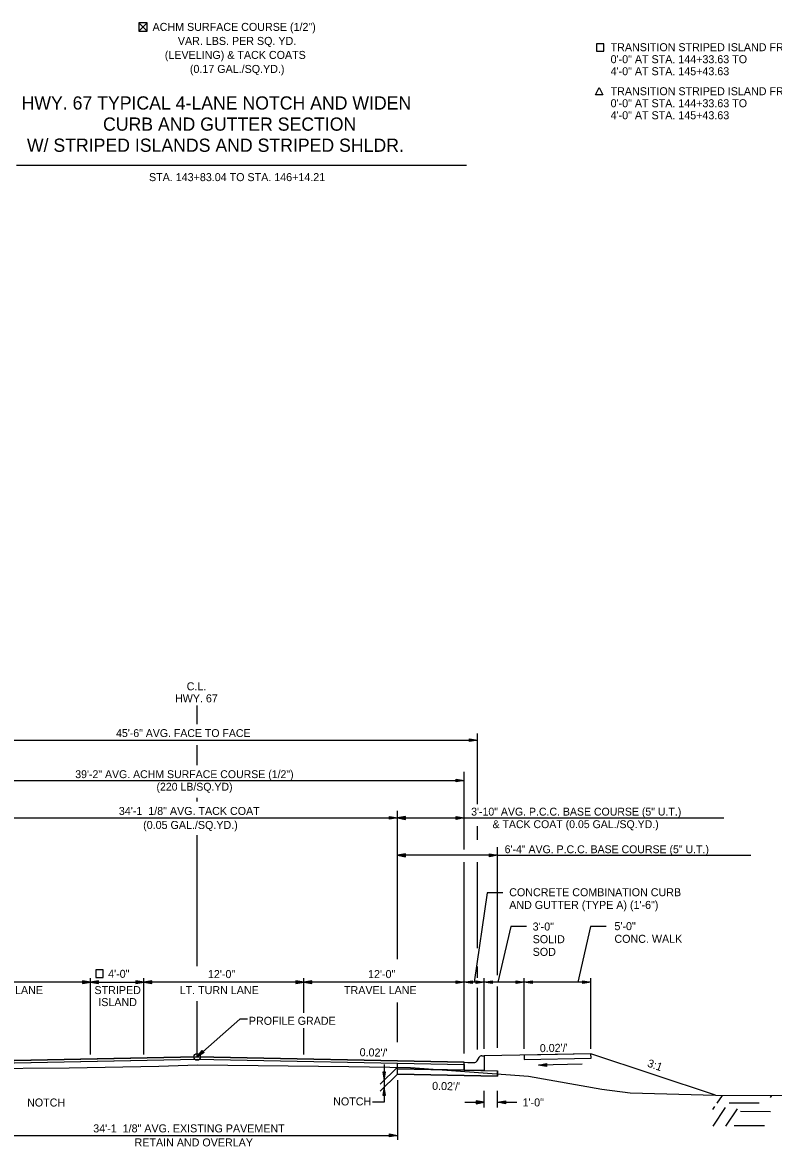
# Model space of a CAD drawing. Extents: x 1001270 to 1003428, y 1840152 to 1842912.
# Drawn here: x 1001322 to 1001378.3, y 1842029.1 to 1842113.4 of the extents above; entities that cross this region are included whole.
import ezdxf

# ---------------------------------------------------------------- set-up
doc = ezdxf.new("R2010")
doc.units = 0
for name, color, linetype in [('10', 7, 'Continuous'), ('19', 7, 'Continuous'), ('20', 7, 'Continuous'), ('8', 7, 'Continuous')]:
    doc.layers.add(name, color=color, linetype=linetype)

# ---------------------------------------------------------------- blocks, each defined once
blk = doc.blocks.new('TM')
at = {"layer": '8'}
for p, q in [((-120.309, 21.181), (-119.787, -20.829)), ((0, 0), (-120.309, 21.181)), ((-31.382, 2.945), (-120.176, 10.512)), ((-119.787, -20.829), (0, 0)), ((-119.911, -10.826), (-31.307, -3.057))]:
    blk.add_line(p, q, dxfattribs=at)

msp = doc.modelspace()

# ---------------------------------------------------------------- linework, layer by layer
at = {"layer": '10'}
for p, q in [((1001330.711, 1842113.365), (1001331.352, 1842112.724)), ((1001331.352, 1842113.365), (1001330.711, 1842112.724)), ((1001331.092, 1842112.724), (1001331.103, 1842112.724))]:
    msp.add_line(p, q, dxfattribs=at)
msp.add_lwpolyline([(1001331.103, 1842112.724), (1001331.352, 1842112.724), (1001331.352, 1842113.365), (1001330.711, 1842113.365), (1001330.711, 1842112.724), (1001331.092, 1842112.724)], dxfattribs=at)
at = {"layer": '19'}
for p, q in [((1001321.541, 1842102.698), (1001355.26, 1842102.698)), ((1001323.513, 1842102.698), (1001353.246, 1842102.698)), ((1001335.092, 1842060.786), (1001335.092, 1842062.178)), ((1001314.093, 1842059.596), (1001356.093, 1842059.596)), ((1001355.493, 1842059.491), (1001355.493, 1842059.701)), ((1001355.493, 1842059.701), (1001356.093, 1842059.596)), ((1001355.493, 1842059.646), (1001355.933, 1842059.611)), ((1001356.093, 1842059.596), (1001355.493, 1842059.491)), ((1001355.933, 1842059.581), (1001355.493, 1842059.541)), ((1001356.093, 1842054.784), (1001356.093, 1842060.099)), ((1001335.092, 1842057.724), (1001335.092, 1842059.227)), ((1001355.092, 1842051.395), (1001355.092, 1842057.221)), ((1001315.092, 1842056.569), (1001355.093, 1842056.569)), ((1001354.493, 1842056.464), (1001354.493, 1842056.674)), ((1001354.493, 1842056.674), (1001355.093, 1842056.569)), ((1001354.493, 1842056.619), (1001354.933, 1842056.584)), ((1001355.093, 1842056.569), (1001354.493, 1842056.464)), ((1001354.933, 1842056.554), (1001354.493, 1842056.514)), ((1001335.092, 1842054.995), (1001335.092, 1842055.264)), ((1001320.092, 1842053.763), (1001350.092, 1842053.763)), ((1001349.492, 1842053.658), (1001349.492, 1842053.868)), ((1001349.492, 1842053.868), (1001350.092, 1842053.763)), ((1001349.492, 1842053.813), (1001349.932, 1842053.778)), ((1001350.092, 1842053.763), (1001349.492, 1842053.658)), ((1001349.932, 1842053.748), (1001349.492, 1842053.708)), ((1001350.092, 1842043.178), (1001350.092, 1842054.296)), ((1001350.692, 1842053.866), (1001350.092, 1842053.761)), ((1001350.092, 1842053.761), (1001350.692, 1842053.656)), ((1001350.092, 1842053.761), (1001355.092, 1842053.761)), ((1001350.692, 1842053.811), (1001350.252, 1842053.776)), ((1001350.252, 1842053.746), (1001350.692, 1842053.706)), ((1001350.692, 1842053.656), (1001350.692, 1842053.866)), ((1001354.492, 1842053.656), (1001354.492, 1842053.866)), ((1001354.492, 1842053.866), (1001355.092, 1842053.761)), ((1001354.492, 1842053.811), (1001354.932, 1842053.776)), ((1001355.092, 1842053.761), (1001354.492, 1842053.656)), ((1001354.932, 1842053.746), (1001354.492, 1842053.706)), ((1001355.092, 1842053.761), (1001374.55, 1842053.761)), ((1001356.092, 1842052.114), (1001356.092, 1842053.157)), ((1001335.092, 1842042.66), (1001335.092, 1842052.464)), ((1001357.592, 1842041.974), (1001357.592, 1842051.561)), ((1001350.692, 1842051.066), (1001350.092, 1842050.961)), ((1001350.092, 1842050.961), (1001350.692, 1842050.856)), ((1001357.592, 1842050.961), (1001350.092, 1842050.961)), ((1001350.692, 1842051.011), (1001350.252, 1842050.976)), ((1001350.252, 1842050.946), (1001350.692, 1842050.906)), ((1001350.692, 1842050.856), (1001350.692, 1842051.066)), ((1001355.092, 1842036.112), (1001355.092, 1842050.442)), ((1001356.092, 1842044.004), (1001356.092, 1842050.442)), ((1001356.992, 1842050.856), (1001356.992, 1842051.066)), ((1001356.992, 1842051.066), (1001357.592, 1842050.961)), ((1001356.992, 1842051.011), (1001357.432, 1842050.976)), ((1001357.592, 1842050.961), (1001356.992, 1842050.856)), ((1001357.432, 1842050.946), (1001356.992, 1842050.906)), ((1001357.592, 1842050.961), (1001376.592, 1842050.961)), ((1001356.823, 1842048.151), (1001355.835, 1842041.46)), ((1001358.002, 1842048.151), (1001356.823, 1842048.151)), ((1001358.587, 1842045.617), (1001357.63, 1842041.46)), ((1001359.766, 1842045.617), (1001358.587, 1842045.617)), ((1001364.569, 1842045.617), (1001363.613, 1842041.46)), ((1001365.748, 1842045.617), (1001364.569, 1842045.617)), ((1001356.092, 1842041.781), (1001356.092, 1842042.619)), ((1001327.092, 1842041.46), (1001315.092, 1842041.46)), ((1001326.492, 1842041.565), (1001326.492, 1842041.355)), ((1001327.092, 1842041.46), (1001326.492, 1842041.565)), ((1001326.932, 1842041.475), (1001326.492, 1842041.51)), ((1001326.492, 1842041.355), (1001327.092, 1842041.46)), ((1001326.492, 1842041.405), (1001326.932, 1842041.445)), ((1001327.092, 1842036.035), (1001327.092, 1842041.76)), ((1001327.692, 1842041.564), (1001327.092, 1842041.46)), ((1001327.092, 1842041.46), (1001327.692, 1842041.354)), ((1001327.092, 1842041.46), (1001331.092, 1842041.46)), ((1001327.692, 1842041.509), (1001327.252, 1842041.475)), ((1001327.252, 1842041.445), (1001327.692, 1842041.404)), ((1001327.692, 1842041.354), (1001327.692, 1842041.564)), ((1001330.492, 1842041.565), (1001330.492, 1842041.355)), ((1001331.092, 1842041.46), (1001330.492, 1842041.565)), ((1001330.932, 1842041.475), (1001330.492, 1842041.51)), ((1001330.492, 1842041.355), (1001331.092, 1842041.46)), ((1001330.492, 1842041.405), (1001330.932, 1842041.445)), ((1001331.092, 1842036.035), (1001331.092, 1842041.76)), ((1001331.692, 1842041.564), (1001331.092, 1842041.46)), ((1001343.092, 1842041.46), (1001331.092, 1842041.46)), ((1001331.092, 1842041.46), (1001331.692, 1842041.354)), ((1001331.692, 1842041.509), (1001331.252, 1842041.475)), ((1001331.252, 1842041.445), (1001331.692, 1842041.404)), ((1001331.692, 1842041.354), (1001331.692, 1842041.564)), ((1001342.492, 1842041.565), (1001342.492, 1842041.355)), ((1001343.092, 1842041.46), (1001342.492, 1842041.565)), ((1001342.932, 1842041.475), (1001342.492, 1842041.51)), ((1001342.492, 1842041.355), (1001343.092, 1842041.46)), ((1001342.492, 1842041.405), (1001342.932, 1842041.445)), ((1001343.092, 1842039.159), (1001343.092, 1842041.76)), ((1001343.692, 1842041.564), (1001343.092, 1842041.46)), ((1001355.092, 1842041.46), (1001343.092, 1842041.46)), ((1001343.092, 1842041.46), (1001343.692, 1842041.354)), ((1001343.692, 1842041.509), (1001343.252, 1842041.475)), ((1001343.252, 1842041.445), (1001343.692, 1842041.404)), ((1001343.692, 1842041.354), (1001343.692, 1842041.564)), ((1001354.492, 1842041.354), (1001354.492, 1842041.564)), ((1001354.492, 1842041.564), (1001355.092, 1842041.46)), ((1001354.492, 1842041.509), (1001354.932, 1842041.475)), ((1001355.092, 1842041.46), (1001354.492, 1842041.354)), ((1001354.932, 1842041.445), (1001354.492, 1842041.404)), ((1001355.092, 1842041.46), (1001355.692, 1842041.565)), ((1001364.592, 1842041.46), (1001355.092, 1842041.46)), ((1001355.692, 1842041.355), (1001355.092, 1842041.46)), ((1001355.252, 1842041.475), (1001355.692, 1842041.51)), ((1001355.692, 1842041.405), (1001355.252, 1842041.445)), ((1001355.692, 1842041.565), (1001355.692, 1842041.355)), ((1001355.992, 1842041.354), (1001355.992, 1842041.564)), ((1001355.992, 1842041.564), (1001356.592, 1842041.46)), ((1001355.992, 1842041.509), (1001356.432, 1842041.475)), ((1001356.592, 1842041.46), (1001355.992, 1842041.354)), ((1001356.432, 1842041.445), (1001355.992, 1842041.404)), ((1001356.092, 1842036.404), (1001356.092, 1842041.04)), ((1001356.592, 1842036.469), (1001356.592, 1842041.76)), ((1001356.592, 1842041.46), (1001357.192, 1842041.565)), ((1001357.192, 1842041.355), (1001356.592, 1842041.46)), ((1001356.752, 1842041.475), (1001357.192, 1842041.51)), ((1001357.192, 1842041.405), (1001356.752, 1842041.445)), ((1001357.192, 1842041.565), (1001357.192, 1842041.355)), ((1001357.592, 1842036.533), (1001357.592, 1842041.121)), ((1001358.992, 1842041.354), (1001358.992, 1842041.564)), ((1001358.992, 1842041.564), (1001359.592, 1842041.46)), ((1001358.992, 1842041.509), (1001359.432, 1842041.475)), ((1001359.592, 1842041.46), (1001358.992, 1842041.354)), ((1001359.432, 1842041.445), (1001358.992, 1842041.404)), ((1001359.592, 1842036.469), (1001359.592, 1842041.76)), ((1001359.592, 1842041.46), (1001360.192, 1842041.565)), ((1001360.192, 1842041.355), (1001359.592, 1842041.46)), ((1001359.752, 1842041.475), (1001360.192, 1842041.51)), ((1001360.192, 1842041.405), (1001359.752, 1842041.445)), ((1001360.192, 1842041.565), (1001360.192, 1842041.355)), ((1001363.992, 1842041.354), (1001363.992, 1842041.564)), ((1001363.992, 1842041.564), (1001364.592, 1842041.46)), ((1001363.992, 1842041.509), (1001364.432, 1842041.475)), ((1001364.592, 1842041.46), (1001363.992, 1842041.354)), ((1001364.432, 1842041.445), (1001363.992, 1842041.404)), ((1001364.592, 1842036.469), (1001364.592, 1842041.76)), ((1001335.092, 1842035.85), (1001335.092, 1842040.029)), ((1001350.092, 1842036.96), (1001350.092, 1842039.942)), ((1001343.092, 1842036.035), (1001343.092, 1842038.005)), ((1001335.092, 1842035.85), (1001335.471, 1842036.327)), ((1001335.609, 1842036.17), (1001335.092, 1842035.85)), ((1001335.203, 1842035.963), (1001335.503, 1842036.284)), ((1001335.576, 1842036.203), (1001335.222, 1842035.946)), ((1001335.471, 1842036.327), (1001335.609, 1842036.17)), ((1001356.425, 1842035.935), (1001356.592, 1842035.935)), ((1001356.592, 1842035.935), (1001356.592, 1842035.602)), ((1001364.592, 1842036.094), (1001359.593, 1842035.995)), ((1001359.593, 1842035.995), (1001359.606, 1842035.662)), ((1001364.605, 1842035.762), (1001364.592, 1842036.094)), ((1001315.092, 1842035.45), (1001335.092, 1842035.85)), ((1001315.092, 1842035.284), (1001335.092, 1842035.684)), ((1001335.092, 1842035.85), (1001355.092, 1842035.45)), ((1001335.092, 1842035.684), (1001355.092, 1842035.284)), ((1001350.092, 1842034.55), (1001350.092, 1842035.384)), ((1001350.092, 1842034.967), (1001350.092, 1842035.384)), ((1001350.092, 1842035.384), (1001355.092, 1842035.284)), ((1001355.092, 1842035.45), (1001355.376, 1842035.445)), ((1001355.092, 1842035.284), (1001355.092, 1842034.867)), ((1001355.376, 1842035.445), (1001355.376, 1842035.444)), ((1001355.376, 1842035.444), (1001355.376, 1842035.445)), ((1001355.376, 1842035.445), (1001355.842, 1842035.435)), ((1001356.063, 1842035.56), (1001356.209, 1842035.811)), ((1001356.592, 1842035.602), (1001356.592, 1842035.42)), ((1001356.592, 1842035.42), (1001356.592, 1842034.84)), ((1001359.606, 1842035.662), (1001364.605, 1842035.762)), ((1001359.606, 1842035.662), (1001359.606, 1842035.662)), ((1001350.092, 1842035.081), (1001348.792, 1842033.808)), ((1001350.092, 1842034.55), (1001348.792, 1842033.278)), ((1001349.207, 1842034.712), (1001348.997, 1842034.712)), ((1001348.997, 1842034.712), (1001349.102, 1842034.112)), ((1001349.052, 1842034.712), (1001349.087, 1842034.272)), ((1001349.102, 1842034.112), (1001349.207, 1842034.712)), ((1001349.117, 1842034.272), (1001349.157, 1842034.712)), ((1001350.092, 1842034.967), (1001355.092, 1842034.867)), ((1001355.092, 1842034.867), (1001350.092, 1842034.967)), ((1001350.092, 1842034.55), (1001350.092, 1842034.967)), ((1001350.092, 1842034.967), (1001357.592, 1842034.82)), ((1001350.092, 1842034.55), (1001357.592, 1842034.4)), ((1001357.592, 1842034.404), (1001350.092, 1842034.55)), ((1001356.592, 1842034.84), (1001355.092, 1842034.87)), ((1001355.092, 1842034.867), (1001355.092, 1842034.867)), ((1001356.592, 1842034.84), (1001357.592, 1842034.82)), ((1001357.592, 1842034.4), (1001357.592, 1842034.82)), ((1001357.592, 1842034.82), (1001357.592, 1842034.404)), ((1001357.592, 1842034.404), (1001357.592, 1842034.404)), ((1001349.102, 1842033.581), (1001348.997, 1842032.981)), ((1001349.087, 1842033.421), (1001349.047, 1842032.981)), ((1001349.207, 1842032.981), (1001349.102, 1842033.581)), ((1001349.152, 1842032.981), (1001349.117, 1842033.421)), ((1001350.092, 1842034.109), (1001350.092, 1842029.644)), ((1001348.997, 1842032.981), (1001349.207, 1842032.981)), ((1001356.592, 1842032.071), (1001356.592, 1842033.309)), ((1001357.592, 1842032.071), (1001357.592, 1842033.309)), ((1001374.066, 1842032.383), (1001374.458, 1842032.966)), ((1001378.052, 1842032.817), (1001378.157, 1842032.967)), ((1001349.102, 1842032.453), (1001348.227, 1842032.453)), ((1001355.143, 1842032.449), (1001356.592, 1842032.449)), ((1001355.143, 1842032.449), (1001356.592, 1842032.449)), ((1001355.992, 1842032.554), (1001355.992, 1842032.344)), ((1001356.592, 1842032.449), (1001355.992, 1842032.554)), ((1001355.992, 1842032.554), (1001355.992, 1842032.344)), ((1001356.592, 1842032.449), (1001355.992, 1842032.554)), ((1001356.432, 1842032.464), (1001355.992, 1842032.499)), ((1001356.432, 1842032.464), (1001355.992, 1842032.499)), ((1001355.992, 1842032.344), (1001356.592, 1842032.449)), ((1001355.992, 1842032.344), (1001356.592, 1842032.449)), ((1001355.992, 1842032.394), (1001356.432, 1842032.434)), ((1001355.992, 1842032.394), (1001356.432, 1842032.434)), ((1001357.592, 1842032.449), (1001358.192, 1842032.554)), ((1001357.592, 1842032.449), (1001358.192, 1842032.554)), ((1001358.192, 1842032.344), (1001357.592, 1842032.449)), ((1001357.592, 1842032.449), (1001359.041, 1842032.449)), ((1001358.192, 1842032.344), (1001357.592, 1842032.449)), ((1001357.592, 1842032.449), (1001359.041, 1842032.449)), ((1001357.752, 1842032.464), (1001358.192, 1842032.499)), ((1001357.752, 1842032.464), (1001358.192, 1842032.499)), ((1001358.192, 1842032.394), (1001357.752, 1842032.434)), ((1001358.192, 1842032.394), (1001357.752, 1842032.434)), ((1001358.192, 1842032.554), (1001358.192, 1842032.344)), ((1001358.192, 1842032.554), (1001358.192, 1842032.344)), ((1001373.726, 1842031.915), (1001373.88, 1842032.141)), ((1001373.749, 1842030.666), (1001374.675, 1842032.049)), ((1001374.704, 1842030.668), (1001375.57, 1842031.957)), ((1001374.955, 1842032.422), (1001377.215, 1842032.401)), ((1001375.795, 1842031.793), (1001378.054, 1842031.771)), ((1001349.492, 1842029.867), (1001349.492, 1842030.077)), ((1001349.492, 1842030.077), (1001350.092, 1842029.972)), ((1001375.342, 1842030.713), (1001377.613, 1842030.701)), ((1001320.092, 1842029.972), (1001350.092, 1842029.972)), ((1001349.492, 1842030.022), (1001349.932, 1842029.987)), ((1001350.092, 1842029.972), (1001349.492, 1842029.867)), ((1001349.932, 1842029.957), (1001349.492, 1842029.917))]:
    msp.add_line(p, q, dxfattribs=at)
for points in [[(1001365.572, 1842111.222), (1001365.572, 1842111.782), (1001365.012, 1842111.782), (1001365.012, 1842111.222), (1001365.572, 1842111.222)], [(1001328.049, 1842041.813), (1001328.049, 1842042.374), (1001327.489, 1842042.374), (1001327.489, 1842041.813), (1001328.049, 1842041.813)], [(1001290.913, 1842040.986), (1001294.602, 1842040.763), (1001298.785, 1842040.112), (1001301.985, 1842038.941), (1001304.718, 1842037.245), (1001307.652, 1842036.078), (1001310.369, 1842035.244), (1001311.504, 1842035.08), (1001318.563, 1842034.987), (1001325.5, 1842035.037), (1001332.21, 1842035.158), (1001335.109, 1842035.25), (1001346.447, 1842035.125), (1001351.087, 1842035.061), (1001359.919, 1842034.413), (1001365.403, 1842033.44), (1001367.543, 1842033.149), (1001373.923, 1842032.985)], [(1001338.853, 1842038.685), (1001338.283, 1842038.685), (1001335.092, 1842035.85)], [(1001373.923, 1842032.985), (1001364.592, 1842036.094), (1001356.592, 1842035.935)], [(1001349.102, 1842035.278), (1001349.102, 1842032.453)], [(1001355.092, 1842034.87), (1001355.092, 1842035.034), (1001355.092, 1842035.284), (1001355.092, 1842035.45)], [(1001373.923, 1842032.985), (1001386.172, 1842032.948)]]:
    msp.add_lwpolyline(points, dxfattribs=at)
for points in [[(1001364.937, 1842107.947), (1001365.219, 1842108.51), (1001365.5, 1842107.947)], [(1001335.092, 1842035.85), (1001315.092, 1842035.45), (1001315.092, 1842035.284), (1001335.092, 1842035.684), (1001355.092, 1842035.284), (1001355.092, 1842035.45)]]:
    msp.add_lwpolyline(points, close=True, dxfattribs=at)
msp.add_circle((1001335.092, 1842035.85), 0.25, dxfattribs=at)
for centre, start, end in [((1001356.425, 1842035.685), 90, 149.8381), ((1001355.847, 1842035.685), 268.85424, 329.83652)]:
    msp.add_arc(centre, 0.25, start, end, dxfattribs=at)
at = {"layer": '20'}
msp.add_line((1001363.939, 1842035.299), (1001360.668, 1842035.234), dxfattribs=at)

# ---------------------------------------------------------------- block references
at = {"layer": '19', "xscale": 0.005006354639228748, "yscale": -0.005006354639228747, "rotation": -178.87816406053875}
msp.add_blockref('TM', (1001360.668, 1842035.231), dxfattribs=at)

# ---------------------------------------------------------------- texts
at = {"layer": '19'}
for s, height, rotation, p in [('ACHM SURFACE COURSE (1/2")', 0.6, 360, (1001331.745, 1842112.749)), ('VAR. LBS. PER SQ. YD.', 0.6, 360, (1001333.64, 1842111.699)), ('TRANSITION STRIPED ISLAND FROM', 0.6, 359.99538, (1001366.072, 1842111.228)), ('(LEVELING) & TACK COATS', 0.6, 360, (1001332.662, 1842110.649)), ('0\'-0" AT STA. 144+33.63 TO', 0.6, 359.99538, (1001366.072, 1842110.328)), ('(0.17 GAL./SQ.YD.)', 0.6, 360, (1001334.542, 1842109.599)), ('4\'-0" AT STA. 145+43.63', 0.6, 359.99538, (1001366.072, 1842109.428)), ('TRANSITION STRIPED ISLAND FROM', 0.6, 359.99538, (1001366.072, 1842107.928)), ('HWY. 67 TYPICAL 4-LANE NOTCH AND WIDEN ', 0.98999, 359.99538, (1001321.929, 1842106.856)), ('0\'-0" AT STA. 144+33.63 TO', 0.6, 359.99538, (1001366.072, 1842107.028)), ('4\'-0" AT STA. 145+43.63', 0.6, 359.99538, (1001366.072, 1842106.128)), ('CURB AND GUTTER SECTION ', 0.98999, 359.99538, (1001328.033, 1842105.271)), ('W/ STRIPED ISLANDS AND STRIPED SHLDR.', 0.98999, 359.99538, (1001322.33, 1842103.688)), ('STA. 143+83.04 TO STA. 146+14.21 ', 0.6, 359.99538, (1001331.478, 1842101.491)), ('34\'-1  1/8" AVG. TACK COAT', 0.6, 360, (1001329.218, 1842053.986)), ('(0.05 GAL./SQ.YD.)', 0.6, 360, (1001331.04, 1842052.936)), ('PROFILE GRADE', 0.6, 360, (1001338.962, 1842038.258)), ("0.02'/'", 0.6, 1.14576, (1001360.77, 1842036.205)), ("0.02'/'", 0.6, 358.85424, (1001347.258, 1842035.906)), ('3:1', 0.6, 340.49426, (1001368.777, 1842035.142)), ("0.02'/'", 0.6, 358.85424, (1001352.691, 1842033.385)), ('1\'-0"', 0.6, 360, (1001359.476, 1842032.142)), ('34\'-1  1/8" AVG. EXISTING PAVEMENT', 0.6, 360, (1001327.3, 1842030.194)), ('RETAIN AND OVERLAY', 0.6, 360, (1001330.397, 1842029.144))]:
    msp.add_text(s, height=height, rotation=rotation, dxfattribs=at).set_placement(p)
for s, height, p in [('C.L.', 0.6, (1001334.304, 1842063.327)), ('HWY. 67', 0.6, (1001333.425, 1842062.427)), ('45\'-6" AVG. FACE TO FACE', 0.59001, (1001329.01, 1842059.827)), ('39\'-2" AVG. ACHM SURFACE COURSE (1/2")', 0.59001, (1001325.953, 1842056.747)), ('(220 LB/SQ.YD)', 0.59001, (1001332.039, 1842055.807)), ('3\'-10" AVG. P.C.C. BASE COURSE (5" U.T.)', 0.59001, (1001355.621, 1842053.939)), ('& TACK COAT (0.05 GAL./SQ.YD.)', 0.59001, (1001357.224, 1842052.999)), ('6\'-4" AVG. P.C.C. BASE COURSE (5" U.T.)', 0.59001, (1001358.131, 1842051.12)), ('CONCRETE COMBINATION CURB', 0.6, (1001358.473, 1842047.893)), ('AND GUTTER (TYPE A) (1\'-6")', 0.6, (1001358.473, 1842046.943)), ('3\'-0"', 0.6, (1001360.231, 1842045.325)), ('5\'-0"', 0.6, (1001366.359, 1842045.352)), ('SOLID ', 0.6, (1001360.231, 1842044.375)), ('CONC. WALK', 0.6, (1001366.359, 1842044.402)), ('SOD', 0.6, (1001360.231, 1842043.425)), ('4\'-0"', 0.6, (1001328.415, 1842041.779)), ('12\'-0"', 0.6, (1001335.894, 1842041.76)), ('12\'-0"', 0.6, (1001347.894, 1842041.76)), ('TRAVEL LANE', 0.6, (1001318.092, 1842040.56)), ('STRIPED', 0.6, (1001327.393, 1842040.56)), ('LT. TURN LANE', 0.6, (1001333.775, 1842040.56)), ('TRAVEL LANE', 0.6, (1001346.092, 1842040.56)), ('ISLAND', 0.6, (1001327.677, 1842039.66)), ('NOTCH', 0.6, (1001322.342, 1842032.134)), ('NOTCH', 0.6, (1001345.281, 1842032.216))]:
    msp.add_text(s, height=height, dxfattribs=at).set_placement(p)

doc.saveas('drawing.dxf')
